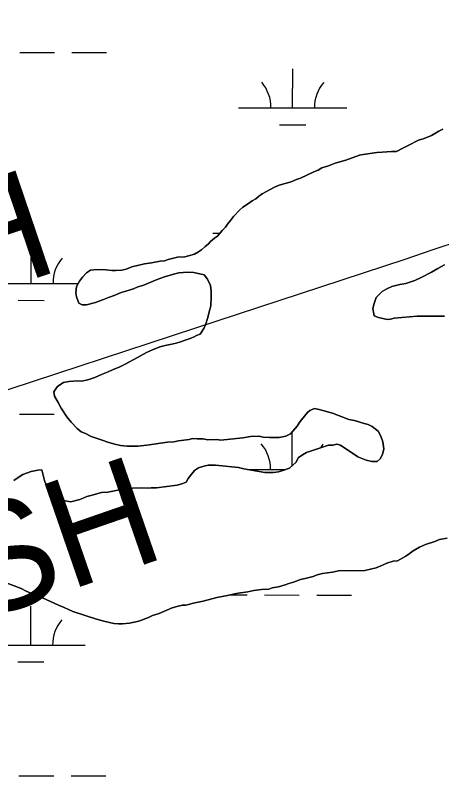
# Model space of a CAD drawing. Extents: x 3148686 to 3186545, y 916144 to 941516.
# Drawn here: x 3167887 to 3168280, y 923458 to 924158 of the extents above; entities that cross this region are included whole.
import ezdxf

# ---------------------------------------------------------------- set-up
doc = ezdxf.new("R2010")
doc.units = 0
for name, color, linetype in [('V-SITE-VEGE', 7, 'Continuous'), ('V-TOPO-BNDY', 7, 'Continuous'), ('V-TOPO-GNAM-IDEN', 7, 'Continuous'), ('V-TOPO-SHOR', 7, 'Continuous'), ('V-WETL-SWMP', 7, 'Continuous')]:
    doc.layers.add(name, color=color, linetype=linetype)

msp = doc.modelspace()

# ---------------------------------------------------------------- linework, layer by layer
at = {"layer": 'V-SITE-VEGE'}
for points in [[(3168280.8, 924053.15), (3168276.9, 924051.16), (3168270.27, 924047.19), (3168263.63, 924044.39), (3168258.16, 924042.78), (3168248.79, 924038.01), (3168244.5, 924036.01), (3168237.87, 924032.44), (3168233.56, 924032.4), (3168224.94, 924031.94), (3168219.85, 924031.51), (3168207.32, 924029.84), (3168203.81, 924029.03), (3168191.3, 924024.62), (3168181.53, 924021.8), (3168175.28, 924019.4)], [(3168175.28, 924019.4), (3168169.42, 924017.39), (3168165.91, 924015.41), (3168162, 924013.81), (3168149.51, 924007.83), (3168146, 924006.63), (3168140.92, 924004.63), (3168129.97, 924001.41), (3168125.68, 923999.8), (3168114.36, 923993.45), (3168110.86, 923991.07), (3168108.52, 923989.09), (3168105.01, 923987.1), (3168100.73, 923983.93), (3168096.44, 923981.16), (3168093.72, 923978.79), (3168087.89, 923972.86), (3168085.17, 923968.92), (3168082.46, 923965.76), (3168080.52, 923963.01), (3168077.41, 923959.85), (3168073.14, 923954.72), (3168070.41, 923952.74), (3168066.91, 923949.58), (3168064.58, 923947.21), (3168061.85, 923945.23), (3168058.35, 923942.06), (3168055.63, 923940.08), (3168052.11, 923938.1), (3168046.64, 923936.49), (3168043.12, 923935.67), (3168036.46, 923935.23), (3168027.86, 923933.2), (3168024.34, 923931.99), (3168020.43, 923931.58), (3168012.61, 923929.94), (3168005.95, 923929.11), (3167994.22, 923926.27), (3167989.14, 923924.27), (3167985.23, 923923.46), (3167979.75, 923923.02), (3167975.83, 923922.99), (3167970.73, 923923.74), (3167966.42, 923924.09), (3167959.37, 923923.65), (3167956.24, 923923.23), (3167952.73, 923920.85), (3167948.84, 923916.9), (3167946.13, 923913.35), (3167943.43, 923908.24), (3167942.69, 923902.36), (3167943.5, 923898.83), (3167945.51, 923892.97), (3167948.66, 923891.43), (3167952.57, 923891.46), (3167960.79, 923893.49), (3167968.21, 923896.29), (3167972.89, 923898.28), (3167977.98, 923899.89), (3167984.61, 923902.69), (3167988.91, 923903.9), (3167995.95, 923906.3), (3167999.85, 923907.9), (3168004.54, 923909.11), (3168017.82, 923914.71), (3168024.46, 923917.11), (3168033.84, 923919.93), (3168037.76, 923920.74), (3168045.59, 923921.59), (3168051.47, 923921.24), (3168060.89, 923918.97), (3168064.05, 923915.07), (3168066.84, 923909.22), (3168067.27, 923904.13), (3168067.32, 923898.64), (3168066.99, 923890.41), (3168065.47, 923884.92), (3168064.33, 923879.81), (3168062.04, 923873.14), (3168060.5, 923869.6), (3168057.4, 923864.48), (3168053.89, 923863.27), (3168051.16, 923861.69), (3168047.25, 923860.09), (3168043.34, 923858.88), (3168039.04, 923857.28), (3168035.13, 923856.07), (3168029.66, 923854.85), (3168024.96, 923854.03), (3168020.27, 923852.82), (3168013.24, 923850.02), (3168007.78, 923847.63), (3167999.59, 923842.86), (3167988.27, 923836.89), (3167983.2, 923834.5), (3167976.56, 923831.71), (3167972.65, 923829.72), (3167966.41, 923827.31), (3167960.16, 923824.52), (3167953.91, 923822.51), (3167948.04, 923821.29)], [(3168282.17, 923881.16), (3168257.1, 923880.95), (3168235.95, 923879.22), (3168232.43, 923878.41), (3168229.3, 923877.99), (3168221.45, 923879.89), (3168217.52, 923881.42), (3168216.29, 923888.08), (3168217.43, 923892.79), (3168219.34, 923898.29), (3168224.79, 923903.81), (3168229.08, 923906.2), (3168233.76, 923908.2), (3168241.19, 923910.21), (3168246.67, 923911.04), (3168254.88, 923913.85), (3168260.73, 923916.64), (3168270.1, 923921.42), (3168275.94, 923924.99), (3168282.19, 923928.17)], [(3167948.04, 923821.29), (3167944.51, 923821.65), (3167936.29, 923820.8), (3167931.59, 923819.98), (3167928.08, 923818), (3167925.75, 923816.02), (3167922.65, 923811.29), (3167923.07, 923807.38), (3167926.65, 923801.53), (3167929.43, 923796.46), (3167934.59, 923788.27), (3167938.54, 923783.6), (3167944.08, 923777.77), (3167947.63, 923774.66), (3167951.56, 923773.13), (3167957.06, 923770.43), (3167966.1, 923767.36), (3167973.17, 923764.68), (3167978.67, 923763.15), (3167983.77, 923762.02), (3167990.05, 923761.29), (3167999.84, 923761.36), (3168008.06, 923762.21), (3168027.24, 923765.11), (3168033.11, 923765.55), (3168037.42, 923766.37), (3168047.2, 923767.62), (3168050.33, 923768.43), (3168054.64, 923768.07), (3168060.13, 923768.11), (3168064.05, 923767.36), (3168072.67, 923767.43), (3168076.2, 923767.07), (3168096.56, 923769.19), (3168103.6, 923770.42), (3168111.44, 923770.48), (3168115.36, 923769.73), (3168121.24, 923769.39), (3168129.86, 923769.45), (3168132.99, 923769.87), (3168136.12, 923770.68), (3168140.41, 923772.67), (3168146.63, 923779.77), (3168148.56, 923782.92), (3168150.5, 923785.68), (3168155.93, 923792.38), (3168158.26, 923794.36), (3168162.56, 923795.96), (3168166.88, 923795.22), (3168179.05, 923791.78), (3168193.99, 923786.03), (3168199.48, 923784.9), (3168208.12, 923782.22), (3168212.05, 923781.47), (3168215.59, 923779.54), (3168221.11, 923775.27), (3168223.5, 923770.59), (3168225.49, 923765.51), (3168226.33, 923758.86), (3168225.2, 923753.76), (3168222.88, 923749.82), (3168220.16, 923747.45), (3168215.45, 923747.41), (3168209.96, 923748.54), (3168202.49, 923751.62), (3168197.37, 923755.1), (3168194.22, 923757.03), (3168186.34, 923762.46), (3168183.2, 923763.22), (3168179.29, 923762.4), (3168175.37, 923762.37), (3168155.05, 923755.55), (3168151.54, 923753.56), (3168147.64, 923750.79), (3168145.71, 923746.85), (3168139.49, 923741.32), (3168133.24, 923738.92), (3168129.33, 923737.71), (3168124.63, 923737.28), (3168116.8, 923737.22), (3168097.57, 923740.59), (3168092.47, 923741.73), (3168071.29, 923743.91), (3168064.63, 923743.86), (3168060.72, 923743.04), (3168055.64, 923741.43), (3168052.13, 923739.05), (3168048.25, 923734.32), (3168046.31, 923731.57), (3168044.38, 923728.41), (3168041.26, 923727.22), (3168036.18, 923725.61), (3168017, 923723.1), (3168012.29, 923723.07), (3168009.16, 923722.65), (3168002.89, 923722.99), (3167995.06, 923722.93), (3167989.18, 923722.49), (3167981.36, 923720.86), (3167972.36, 923719.22), (3167966.49, 923718.78)], [(3167966.49, 923718.78), (3167956.71, 923715.96), (3167952.8, 923715.15), (3167949.68, 923713.56), (3167946.55, 923712.36), (3167938.34, 923710.33), (3167934.42, 923710.69), (3167928.53, 923712.21), (3167924.21, 923714.14), (3167921.44, 923716.86), (3167917.08, 923723.48), (3167914.3, 923728.55), (3167911.47, 923739.51), (3167907.94, 923739.47), (3167901.68, 923738.25), (3167893.87, 923735.44), (3167889.58, 923732.67), (3167885.68, 923729.89)], [(3167961.93, 923602.38), (3167968.6, 923600.47), (3167977.63, 923598.19), (3167981.95, 923597.84), (3167985.86, 923597.87), (3167992.13, 923598.7), (3168000.73, 923600.34), (3168009.72, 923603.93), (3168013.23, 923605.53), (3168019.48, 923607.54), (3168031.59, 923612.73), (3168037.06, 923614.34), (3168040.97, 923615.15), (3168044.11, 923615.18), (3168052.32, 923617.2), (3168060.14, 923618.83), (3168072.65, 923622.07), (3168082.43, 923624.1), (3168087.52, 923625.32), (3168092.21, 923626.14), (3168101.21, 923627.39), (3168106.69, 923628.61), (3168113.74, 923629.45), (3168120.39, 923629.89), (3168123.52, 923631.09), (3168129.39, 923631.92), (3168135.64, 923633.93), (3168138.77, 923635.13), (3168143.07, 923636.34), (3168149.71, 923638.74), (3168154.01, 923639.56), (3168161.44, 923641.58), (3168164.95, 923643.18), (3168170.04, 923644.39), (3168179.04, 923645.64), (3168184.51, 923646.86), (3168208.81, 923647.05), (3168219.36, 923649.49), (3168225.22, 923651.88), (3168229.13, 923653.87), (3168234.99, 923655.49), (3168238.9, 923655.91), (3168246.71, 923660.28), (3168249.83, 923662.27), (3168253.33, 923665.04), (3168259.18, 923668.61), (3168264.64, 923671), (3168273.24, 923673.82), (3168277.54, 923675.42), (3168284.58, 923676.65)], [(3167871.92, 923638.1), (3167892.35, 923630.43), (3167897.07, 923628.11), (3167907.69, 923623.5), (3167912.01, 923621.96), (3167926.96, 923615.03), (3167932.07, 923613.11), (3167939.93, 923609.25), (3167961.93, 923602.38)]]:
    msp.add_lwpolyline(points, dxfattribs=at)
at = {"layer": 'V-TOPO-BNDY'}
msp.add_lwpolyline([(3170156.29, 924862.88), (3169477.87, 924465.66), (3168859.75, 924194.89), (3168297.49, 923950.54), (3168271.6, 923941.9), (3168245.71, 923933.26), (3168052.92, 923869.99), (3167860.14, 923806.73), (3167616.81, 923687.92), (3167172.22, 923564.9), (3167136.29, 923554.93), (3167091.99, 923551.97), (3166357.33, 923502.86), (3166157.38, 923519.96), (3165770.91, 923553.29), (3165259.87, 923662.65), (3164600.86, 923797.2)], dxfattribs=at)
at = {"layer": 'V-TOPO-SHOR'}
for points in [[(3168280.8, 924053.15), (3168276.9, 924051.16), (3168270.27, 924047.19), (3168263.63, 924044.39), (3168258.16, 924042.78), (3168248.79, 924038.01), (3168244.5, 924036.01), (3168237.87, 924032.44), (3168233.56, 924032.4), (3168224.94, 924031.94), (3168219.85, 924031.51), (3168207.32, 924029.84), (3168203.81, 924029.03), (3168191.3, 924024.62), (3168181.53, 924021.8), (3168175.28, 924019.4), (3168169.42, 924017.39), (3168165.91, 924015.41), (3168162, 924013.81), (3168149.51, 924007.83), (3168146, 924006.63), (3168140.92, 924004.63), (3168129.97, 924001.41), (3168125.68, 923999.8), (3168114.36, 923993.45), (3168110.86, 923991.07), (3168108.52, 923989.09), (3168105.01, 923987.1), (3168100.73, 923983.93), (3168096.44, 923981.16), (3168093.71, 923978.78), (3168087.89, 923972.86), (3168085.17, 923968.92), (3168082.46, 923965.76), (3168080.52, 923963.01), (3168077.41, 923959.85), (3168073.14, 923954.72), (3168070.41, 923952.74), (3168066.91, 923949.58)], [(3168066.91, 923949.58), (3168064.58, 923947.21), (3168061.85, 923945.23), (3168058.35, 923942.06), (3168055.63, 923940.08), (3168052.11, 923938.1), (3168046.64, 923936.49), (3168043.12, 923935.67), (3168036.46, 923935.23), (3168027.86, 923933.2), (3168024.34, 923932), (3168020.43, 923931.58), (3168012.61, 923929.94), (3168005.95, 923929.11), (3167994.22, 923926.27), (3167989.14, 923924.27), (3167985.23, 923923.46), (3167979.75, 923923.02), (3167975.83, 923922.99), (3167970.73, 923923.74), (3167966.42, 923924.09), (3167959.37, 923923.65), (3167956.24, 923923.23), (3167952.73, 923920.85), (3167948.84, 923916.9), (3167946.13, 923913.35), (3167943.43, 923908.24), (3167942.69, 923902.35), (3167943.5, 923898.83), (3167945.51, 923892.97), (3167948.66, 923891.43), (3167952.57, 923891.46), (3167960.79, 923893.49), (3167968.21, 923896.29), (3167972.89, 923898.28), (3167977.98, 923899.89), (3167984.61, 923902.69), (3167988.91, 923903.9), (3167995.95, 923906.3), (3167999.85, 923907.9), (3168004.54, 923909.11), (3168017.82, 923914.71), (3168024.46, 923917.11), (3168033.84, 923919.93), (3168037.76, 923920.74), (3168045.59, 923921.59), (3168051.47, 923921.24), (3168060.89, 923918.97), (3168064.05, 923915.07), (3168066.84, 923909.22), (3168067.27, 923904.13), (3168067.32, 923898.64), (3168066.99, 923890.41), (3168065.47, 923884.92), (3168064.33, 923879.81), (3168062.04, 923873.14), (3168060.5, 923869.6), (3168057.4, 923864.48), (3168053.89, 923863.27), (3168051.16, 923861.69), (3168047.25, 923860.09), (3168043.34, 923858.88), (3168039.04, 923857.28), (3168035.13, 923856.07), (3168029.66, 923854.85), (3168024.96, 923854.03), (3168020.27, 923852.82), (3168013.24, 923850.02), (3168007.78, 923847.63), (3167999.59, 923842.86), (3167988.27, 923836.89), (3167983.2, 923834.5), (3167976.56, 923831.71), (3167972.65, 923829.72), (3167966.41, 923827.31), (3167960.16, 923824.52), (3167953.91, 923822.51), (3167948.04, 923821.29), (3167944.51, 923821.65), (3167936.29, 923820.8), (3167931.59, 923819.98), (3167928.08, 923818), (3167925.75, 923816.02), (3167922.65, 923811.29), (3167923.07, 923807.38), (3167926.65, 923801.53), (3167929.43, 923796.46), (3167934.59, 923788.27), (3167938.54, 923783.6), (3167944.07, 923777.77), (3167947.63, 923774.66), (3167951.56, 923773.13), (3167957.06, 923770.43), (3167966.1, 923767.36), (3167973.17, 923764.68), (3167978.67, 923763.15), (3167983.77, 923762.02), (3167990.05, 923761.29), (3167999.84, 923761.36), (3168008.06, 923762.21), (3168027.24, 923765.11)], [(3168282.17, 923881.16), (3168257.1, 923880.95), (3168235.95, 923879.22), (3168232.43, 923878.41), (3168229.3, 923877.99), (3168221.45, 923879.89), (3168217.52, 923881.42), (3168216.29, 923888.08), (3168217.43, 923892.79), (3168219.34, 923898.29), (3168224.79, 923903.81), (3168229.08, 923906.2), (3168233.76, 923908.2), (3168241.19, 923910.21), (3168246.67, 923911.04), (3168254.88, 923913.85), (3168260.73, 923916.64), (3168270.1, 923921.42), (3168275.94, 923924.99), (3168282.19, 923928.17)], [(3168027.24, 923765.11), (3168033.11, 923765.55), (3168037.42, 923766.37), (3168047.2, 923767.62), (3168050.33, 923768.43), (3168054.64, 923768.07), (3168060.13, 923768.11), (3168064.05, 923767.36), (3168072.67, 923767.43), (3168076.2, 923767.07), (3168096.56, 923769.19), (3168103.6, 923770.42), (3168111.44, 923770.48), (3168115.36, 923769.73), (3168121.24, 923769.38), (3168129.86, 923769.45), (3168132.99, 923769.87), (3168136.12, 923770.68), (3168140.41, 923772.67), (3168146.63, 923779.77), (3168148.56, 923782.92), (3168150.5, 923785.68), (3168155.93, 923792.38), (3168158.26, 923794.36), (3168162.56, 923795.96), (3168166.88, 923795.22), (3168179.05, 923791.78), (3168193.99, 923786.03), (3168199.48, 923784.9), (3168208.12, 923782.22), (3168212.05, 923781.47), (3168215.59, 923779.54), (3168221.11, 923775.27), (3168223.49, 923770.59), (3168225.49, 923765.51), (3168226.33, 923758.86), (3168225.2, 923753.76), (3168222.88, 923749.82), (3168220.15, 923747.45), (3168215.45, 923747.41), (3168209.96, 923748.54), (3168202.49, 923751.62), (3168197.37, 923755.1), (3168194.22, 923757.03), (3168186.34, 923762.46), (3168183.2, 923763.22), (3168179.29, 923762.4), (3168175.37, 923762.37), (3168155.05, 923755.55), (3168151.54, 923753.56), (3168147.64, 923750.79), (3168145.71, 923746.85), (3168139.49, 923741.32), (3168133.24, 923738.92), (3168129.33, 923737.71), (3168124.63, 923737.28), (3168116.79, 923737.22), (3168097.57, 923740.59), (3168092.47, 923741.73), (3168071.29, 923743.91), (3168064.63, 923743.86), (3168060.72, 923743.04), (3168055.64, 923741.43), (3168052.13, 923739.05), (3168048.25, 923734.32), (3168046.31, 923731.57), (3168044.38, 923728.41), (3168041.26, 923727.22), (3168036.18, 923725.61), (3168017, 923723.1), (3168012.29, 923723.07), (3168009.16, 923722.65), (3168002.89, 923722.99), (3167995.06, 923722.93), (3167989.18, 923722.49), (3167981.36, 923720.86), (3167972.36, 923719.22), (3167966.49, 923718.78), (3167956.71, 923715.96), (3167952.8, 923715.15), (3167949.68, 923713.56), (3167946.55, 923712.36), (3167938.34, 923710.33), (3167934.42, 923710.69), (3167928.53, 923712.21), (3167924.21, 923714.14), (3167921.44, 923716.86), (3167917.08, 923723.48), (3167914.3, 923728.55), (3167911.47, 923739.5), (3167907.94, 923739.47), (3167901.68, 923738.25), (3167893.87, 923735.44), (3167889.58, 923732.67), (3167885.68, 923729.89)], [(3168184.51, 923646.86), (3168208.81, 923647.05), (3168219.36, 923649.49), (3168225.22, 923651.88), (3168229.13, 923653.87), (3168234.99, 923655.49), (3168238.9, 923655.91), (3168246.71, 923660.28), (3168249.82, 923662.27), (3168253.33, 923665.04), (3168259.18, 923668.61), (3168264.64, 923671), (3168273.24, 923673.82), (3168277.54, 923675.42), (3168284.58, 923676.65)], [(3168113.74, 923629.45), (3168120.39, 923629.89), (3168123.52, 923631.09), (3168129.39, 923631.92), (3168135.64, 923633.93), (3168138.77, 923635.13), (3168143.07, 923636.34), (3168149.71, 923638.74), (3168154.01, 923639.56), (3168161.44, 923641.58), (3168164.95, 923643.18), (3168170.04, 923644.39), (3168179.04, 923645.64), (3168184.51, 923646.86)], [(3167871.92, 923638.1), (3167892.35, 923630.43), (3167897.07, 923628.11), (3167907.69, 923623.5), (3167912.01, 923621.96), (3167926.96, 923615.03), (3167932.07, 923613.11), (3167939.93, 923609.25), (3167961.93, 923602.38), (3167968.6, 923600.47), (3167977.63, 923598.19), (3167981.95, 923597.84), (3167985.86, 923597.87), (3167992.13, 923598.7), (3168000.73, 923600.34), (3168009.72, 923603.93), (3168013.23, 923605.53), (3168019.48, 923607.54), (3168031.59, 923612.73), (3168037.06, 923614.34), (3168040.97, 923615.15), (3168044.11, 923615.18), (3168052.32, 923617.2), (3168060.14, 923618.83), (3168072.65, 923622.07), (3168082.43, 923624.1), (3168087.52, 923625.32), (3168092.21, 923626.14), (3168101.21, 923627.39), (3168106.69, 923628.61), (3168113.74, 923629.45)]]:
    msp.add_lwpolyline(points, dxfattribs=at)
at = {"layer": 'V-WETL-SWMP'}
for p, q in [((3167891.16, 924123.62), (3167923.16, 924123.59)), ((3167939.16, 924123.57), (3167971.16, 924123.54)), ((3168142.42, 924072.61), (3168142.46, 924108.61)), ((3168092.42, 924072.67), (3168192.42, 924072.56)), ((3168130.41, 924057.19), (3168154.41, 924057.17)), ((3168068.89, 923957.26), (3168075.25, 923957.25)), ((3167901.78, 923911), (3167901.82, 923947)), ((3167851.78, 923911.06), (3167944.87, 923910.96)), ((3167889.76, 923895.59), (3167913.76, 923895.56)), ((3167890.81, 923790.95), (3167922.81, 923790.91)), ((3168142.08, 923743.62), (3168142.11, 923774.61)), ((3168101.04, 923739.98), (3168135.91, 923739.95)), ((3168084.37, 923624.57), (3168100.54, 923624.55)), ((3168116.54, 923624.53), (3168148.54, 923624.5)), ((3168164.54, 923624.48), (3168196.54, 923624.45)), ((3167901.43, 923578.33), (3167901.47, 923614.33)), ((3167851.43, 923578.38), (3167951.43, 923578.28)), ((3167889.41, 923562.91), (3167913.41, 923562.89)), ((3167890.46, 923458.27), (3167922.46, 923458.24)), ((3167938.46, 923458.22), (3167970.46, 923458.19))]:
    msp.add_line(p, q, dxfattribs=at)
for points in [[(3168066.91, 923949.58), (3168070.41, 923952.74), (3168073.14, 923954.72), (3168077.41, 923959.85), (3168080.52, 923963.01), (3168082.46, 923965.76), (3168085.17, 923968.92), (3168087.88, 923972.86), (3168093.71, 923978.78), (3168096.44, 923981.16), (3168100.73, 923983.93), (3168105.01, 923987.1), (3168108.52, 923989.09), (3168110.86, 923991.07), (3168114.36, 923993.45), (3168125.68, 923999.8), (3168129.97, 924001.41), (3168140.92, 924004.63), (3168146, 924006.63), (3168149.51, 924007.83), (3168162, 924013.81), (3168165.91, 924015.41), (3168169.42, 924017.39), (3168175.28, 924019.4), (3168181.53, 924021.8), (3168191.3, 924024.62), (3168203.81, 924029.03), (3168207.33, 924029.84), (3168219.85, 924031.51), (3168224.94, 924031.94), (3168233.56, 924032.4), (3168237.87, 924032.43), (3168244.5, 924036.01), (3168248.79, 924038.01), (3168258.16, 924042.78), (3168263.63, 924044.39), (3168270.27, 924047.19), (3168276.9, 924051.16), (3168280.8, 924053.15)], [(3168027.24, 923765.11), (3168008.06, 923762.21), (3167999.84, 923761.36), (3167990.05, 923761.29), (3167983.77, 923762.02), (3167978.67, 923763.15), (3167973.17, 923764.68), (3167966.1, 923767.36), (3167957.06, 923770.43), (3167951.56, 923773.13), (3167947.63, 923774.66), (3167944.08, 923777.77), (3167938.54, 923783.6), (3167934.59, 923788.27), (3167929.43, 923796.46), (3167926.65, 923801.53), (3167923.07, 923807.38), (3167922.65, 923811.29), (3167925.75, 923816.02), (3167928.08, 923818), (3167931.59, 923819.98), (3167936.29, 923820.81), (3167944.51, 923821.65), (3167948.04, 923821.29), (3167953.91, 923822.51), (3167960.16, 923824.52), (3167966.41, 923827.31), (3167972.66, 923829.72), (3167976.56, 923831.71), (3167983.2, 923834.5), (3167988.27, 923836.89), (3167999.59, 923842.86), (3168007.78, 923847.63), (3168013.24, 923850.02), (3168020.27, 923852.82), (3168024.97, 923854.03), (3168029.66, 923854.85), (3168035.14, 923856.07), (3168039.04, 923857.28), (3168043.34, 923858.88), (3168047.25, 923860.09), (3168051.16, 923861.68), (3168053.89, 923863.27), (3168057.4, 923864.48), (3168060.5, 923869.6), (3168062.04, 923873.13), (3168064.33, 923879.81), (3168065.47, 923884.92), (3168066.99, 923890.41), (3168067.32, 923898.64), (3168067.27, 923904.13), (3168066.84, 923909.22), (3168064.05, 923915.07), (3168060.89, 923918.97), (3168051.47, 923921.24), (3168045.59, 923921.59), (3168037.76, 923920.74), (3168033.84, 923919.93), (3168024.46, 923917.11), (3168017.82, 923914.71), (3168004.54, 923909.12), (3167999.85, 923907.9), (3167995.95, 923906.3), (3167988.91, 923903.9), (3167984.61, 923902.69), (3167977.97, 923899.89), (3167972.89, 923898.28), (3167968.21, 923896.29), (3167960.79, 923893.49), (3167952.57, 923891.46), (3167948.66, 923891.43), (3167945.51, 923892.97), (3167943.5, 923898.83), (3167942.69, 923902.35), (3167943.43, 923908.24), (3167946.13, 923913.35), (3167948.84, 923916.9), (3167952.73, 923920.85), (3167956.24, 923923.23), (3167959.37, 923923.64), (3167966.42, 923924.09), (3167970.73, 923923.73), (3167975.83, 923922.99), (3167979.75, 923923.02), (3167985.23, 923923.46), (3167989.14, 923924.27), (3167994.22, 923926.27), (3168005.95, 923929.11), (3168012.61, 923929.95), (3168020.43, 923931.57), (3168024.34, 923932), (3168027.86, 923933.2), (3168036.46, 923935.23), (3168043.12, 923935.67), (3168046.64, 923936.49), (3168052.11, 923938.1), (3168055.63, 923940.08), (3168058.35, 923942.06), (3168061.85, 923945.23), (3168064.58, 923947.21), (3168066.91, 923949.58)], [(3168282.19, 923928.17), (3168275.94, 923924.99), (3168270.1, 923921.42), (3168260.73, 923916.64), (3168254.87, 923913.85), (3168246.67, 923911.04), (3168241.19, 923910.21), (3168233.76, 923908.2), (3168229.08, 923906.2), (3168224.79, 923903.82), (3168219.34, 923898.29), (3168217.43, 923892.79), (3168216.29, 923888.08), (3168217.52, 923881.42), (3168221.45, 923879.89), (3168229.3, 923877.99), (3168232.43, 923878.41), (3168235.95, 923879.22), (3168257.1, 923880.96), (3168282.17, 923881.16)], [(3167885.68, 923729.89), (3167889.58, 923732.67), (3167893.87, 923735.44), (3167901.68, 923738.25), (3167907.94, 923739.47), (3167911.47, 923739.5), (3167914.3, 923728.55), (3167917.08, 923723.48), (3167921.44, 923716.86), (3167924.21, 923714.14), (3167928.53, 923712.21), (3167934.42, 923710.69), (3167938.34, 923710.33), (3167946.55, 923712.36), (3167949.68, 923713.56), (3167952.8, 923715.15), (3167956.71, 923715.96), (3167966.49, 923718.78), (3167972.36, 923719.22), (3167981.36, 923720.86), (3167989.18, 923722.49), (3167995.06, 923722.93), (3168002.89, 923722.99), (3168009.16, 923722.65), (3168012.29, 923723.07), (3168017, 923723.1), (3168036.17, 923725.61), (3168041.26, 923727.21), (3168044.38, 923728.41), (3168046.31, 923731.56), (3168048.25, 923734.32), (3168052.13, 923739.06), (3168055.64, 923741.43), (3168060.72, 923743.04), (3168064.63, 923743.86), (3168071.29, 923743.91), (3168092.47, 923741.73), (3168097.57, 923740.59), (3168116.8, 923737.22), (3168124.63, 923737.28), (3168129.33, 923737.71), (3168133.24, 923738.92), (3168139.49, 923741.32), (3168145.71, 923746.85), (3168147.64, 923750.79), (3168151.54, 923753.56), (3168155.05, 923755.55), (3168175.37, 923762.37), (3168179.28, 923762.4), (3168183.2, 923763.22), (3168186.34, 923762.46), (3168194.22, 923757.03), (3168197.37, 923755.1), (3168202.49, 923751.61), (3168209.96, 923748.54), (3168215.45, 923747.41), (3168220.15, 923747.45), (3168222.88, 923749.82), (3168225.2, 923753.75), (3168226.33, 923758.86), (3168225.49, 923765.51), (3168223.49, 923770.59), (3168221.11, 923775.27), (3168215.59, 923779.54), (3168212.05, 923781.47), (3168208.12, 923782.22), (3168199.48, 923784.89), (3168193.99, 923786.03), (3168179.05, 923791.78), (3168166.88, 923795.21), (3168162.56, 923795.96), (3168158.26, 923794.36), (3168155.93, 923792.38), (3168150.5, 923785.68), (3168148.56, 923782.92), (3168146.63, 923779.77), (3168140.41, 923772.67), (3168136.12, 923770.68), (3168132.99, 923769.87), (3168129.86, 923769.45), (3168121.24, 923769.38), (3168115.36, 923769.73), (3168111.44, 923770.48), (3168103.6, 923770.42), (3168096.56, 923769.19), (3168076.2, 923767.07), (3168072.67, 923767.43), (3168064.05, 923767.36), (3168060.13, 923768.11), (3168054.64, 923768.07), (3168050.33, 923768.43), (3168047.2, 923767.62), (3168037.42, 923766.37), (3168033.11, 923765.55), (3168027.24, 923765.11)], [(3168284.58, 923676.65), (3168277.54, 923675.42), (3168273.24, 923673.82), (3168264.64, 923671), (3168259.18, 923668.61), (3168253.33, 923665.04), (3168249.82, 923662.27), (3168246.71, 923660.28), (3168238.9, 923655.91), (3168234.99, 923655.49), (3168229.13, 923653.87), (3168225.22, 923651.88), (3168219.36, 923649.49), (3168208.81, 923647.05), (3168184.51, 923646.86), (3168179.04, 923645.64), (3168170.04, 923644.39), (3168164.95, 923643.18), (3168161.44, 923641.58), (3168154.01, 923639.56), (3168149.71, 923638.74), (3168143.07, 923636.34), (3168138.77, 923635.13), (3168135.64, 923633.93), (3168129.39, 923631.92), (3168123.52, 923631.09), (3168120.39, 923629.89), (3168113.74, 923629.45)], [(3168113.74, 923629.45), (3168106.69, 923628.61), (3168101.21, 923627.39), (3168092.21, 923626.14), (3168087.52, 923625.32), (3168082.43, 923624.1), (3168072.65, 923622.07), (3168060.14, 923618.83), (3168052.32, 923617.2), (3168044.11, 923615.18), (3168040.97, 923615.15), (3168037.06, 923614.34), (3168031.59, 923612.73), (3168019.48, 923607.54), (3168013.23, 923605.53), (3168009.72, 923603.93), (3168000.73, 923600.34), (3167992.13, 923598.7), (3167985.86, 923597.87), (3167981.95, 923597.84), (3167977.63, 923598.19), (3167968.6, 923600.47), (3167961.93, 923602.38), (3167939.93, 923609.26), (3167932.06, 923613.11), (3167926.96, 923615.03), (3167912.01, 923621.96), (3167907.69, 923623.5), (3167897.07, 923628.11), (3167892.35, 923630.43), (3167871.92, 923638.1)]]:
    msp.add_lwpolyline(points, dxfattribs=at)
for centre, start, end in [((3168087.18, 924073.15), 359.16781, 40.71147), ((3168197.67, 924073.03), 139.1678, 180.71146), ((3167957.02, 923911.42), 139.1678, 180.71146), ((3168086.83, 923740.47), 359.16781, 40.71147), ((3168197.32, 923740.36), 139.1678, 146.34709), ((3167956.67, 923578.75), 139.1678, 180.71146)]:
    msp.add_arc(centre, 35.25, start, end, dxfattribs=at)

# ---------------------------------------------------------------- texts
at = {"layer": 'V-TOPO-GNAM-IDEN'}
for rotation, p in [(18.76753, (3167458.25, 923763.65)), (19.08472, (3167557.26, 923497.26))]:
    msp.add_text('PARISH', height=100, rotation=rotation, dxfattribs=at).set_placement(p)

doc.saveas('drawing.dxf')
